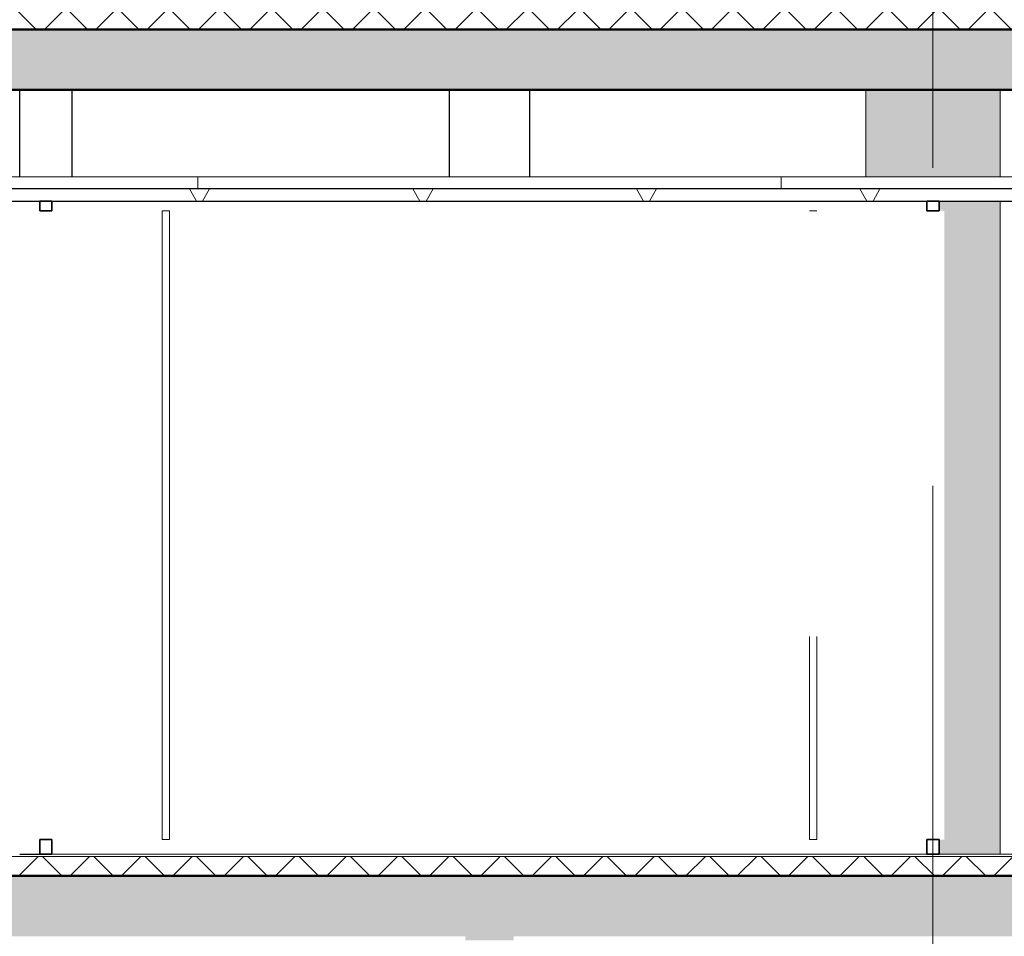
# Model space of a CAD drawing. Extents: x 50445 to 145605, y -10968 to 41989.
# Tile 291 of 338: x 103921 to 107991, y 11847 to 15637. Entities that reach past the tile are written whole.
import ezdxf

# ---------------------------------------------------------------- set-up
doc = ezdxf.new("R2010")
doc.units = 0
doc.header["$LTSCALE"] = 414.30304
doc.header["$MEASUREMENT"] = 0
doc.linetypes.add('stramien', pattern=[22.225, 12.7, -3.175, 3.175, -3.175])
doc.layers.get('0').update_dxf_attribs({"linetype": 'CONTINUOUS'})
for name, color, linetype, lineweight in [('A-CLNG-PATT', 5, 'CONTINUOUS', 25), ('A-CLNG-SUSP', 5, 'CONTINUOUS', 25), ('A-DETL', 5, 'CONTINUOUS', 18), ('A-FLOR-OTLN', 6, 'CONTINUOUS', 18), ('A-FLOR-PATT', 8, 'CONTINUOUS', 50), ('A-GENM', 6, 'CONTINUOUS', 18), ('A-GLAZ-CWMG', 3, 'CONTINUOUS', 18), ('I-WALL', 2, 'CONTINUOUS', 25), ('S-COLS', 6, 'CONTINUOUS', 18), ('S-GRID', 1, 'CONTINUOUS', 18)]:
    doc.layers.add(name, color=color, linetype=linetype, lineweight=lineweight)
pattern_1 = [(45, (114825.1, 10064.78), (-106.066, 106.066), []), (135, (114825.1, 10064.78), (-106.066, -106.066), [])]

# ---------------------------------------------------------------- blocks, each defined once
blk = doc.blocks.new('42_KA leemstuc betonkolomafwerking - Type-V61-plotview doorsnede C C  -  1 op 100')
at = {"layer": 'A-GENM'}
h = blk.add_hatch(color=256, dxfattribs=at)
h.paths.add_polyline_path([(26541.6, 11520), (26793.6, 11520), (26793.6, 14220), (26541.6, 14220), (26541.6, 14180), (26564.1, 14180), (26564.1, 11580), (26541.6, 11580)], flags=0)
h.paths.add_polyline_path([(26793.6, 14320), (26793.6, 14680), (26239.6, 14680), (26239.6, 14320), (26577.9, 14320)], flags=0)
for p, q in [((26239.6, 14680), (26239.6, 14320)), ((26793.6, 14680), (26793.6, 14320)), ((26793.6, 14220), (26793.6, 11520)), ((26541.6, 11520), (26793.6, 11520))]:
    blk.add_line(p, q, dxfattribs=at)
blk = doc.blocks.new('Rectangular Mullion - 22_interline_plint 40x50-7402991-plotview doorsnede C C  -  1 op 100')
at = {"layer": 'A-GLAZ-CWMG', "lineweight": 35}
for p, q in [((26541.6, 14220), (26491.6, 14220)), ((26491.6, 14220), (26491.6, 14180)), ((26541.6, 14180), (26541.6, 14220)), ((26491.6, 14180), (26541.6, 14180))]:
    blk.add_line(p, q, dxfattribs=at)
blk = doc.blocks.new('Rectangular Mullion - 22_interline_plint 40x50-6697887-plotview doorsnede C C  -  1 op 100')
at = {"layer": 'A-GLAZ-CWMG'}
blk.add_line((26020.8, 14180), (26035.8, 14180), dxfattribs=at)
blk = doc.blocks.new('Rectangular Mullion - 22_interline_plint 60x50-7402435-plotview doorsnede C C  -  1 op 100')
at = {"layer": 'A-GLAZ-CWMG'}
blk.add_line((24615.6, 11520), (26020.8, 11520), dxfattribs=at)
blk = doc.blocks.new('Rectangular Mullion - 22_interline_plint 40x50-7402436-plotview doorsnede C C  -  1 op 100')
at = {"layer": 'A-GLAZ-CWMG'}
blk.add_line((26005.8, 14180), (26020.8, 14180), dxfattribs=at)
blk = doc.blocks.new('Rectangular Mullion - 22_interline_plint 60x50-6697889-plotview doorsnede C C  -  1 op 100')
at = {"layer": 'A-GLAZ-CWMG'}
blk.add_line((26020.8, 11520), (26491.6, 11520), dxfattribs=at)
blk = doc.blocks.new('Rectangular Mullion - 22_interline_95x30-6695941-plotview doorsnede C C  -  1 op 100')
at = {"layer": 'A-GLAZ-CWMG'}
for p, q in [((26005.8, 12420), (26005.8, 11580)), ((26035.8, 11580), (26035.8, 12420)), ((26035.8, 11580), (26005.8, 11580))]:
    blk.add_line(p, q, dxfattribs=at)
blk = doc.blocks.new('Rectangular Mullion - 22_interline_95x30-6696592-plotview doorsnede C C  -  1 op 100')
at = {"layer": 'A-GLAZ-CWMG'}
for p, q in [((23330.6, 14180), (23360.6, 14180)), ((23330.6, 14180), (23330.6, 13320)), ((23360.6, 13320), (23360.6, 14180))]:
    blk.add_line(p, q, dxfattribs=at)
blk = doc.blocks.new('Rectangular Mullion - 22_interline_95x30-6695940-plotview doorsnede C C  -  1 op 100')
at = {"layer": 'A-GLAZ-CWMG'}
for p, q in [((23330.6, 13320), (23330.6, 12420)), ((23360.6, 12420), (23360.6, 13320))]:
    blk.add_line(p, q, dxfattribs=at)
blk = doc.blocks.new('Rectangular Mullion - 22_interline_plint 40x50-7402709-plotview doorsnede C C  -  1 op 100')
at = {"layer": 'A-GLAZ-CWMG', "lineweight": 35}
for p, q in [((22874.8, 14220), (22824.8, 14220)), ((22824.8, 14220), (22824.8, 14180)), ((22874.8, 14180), (22874.8, 14220)), ((22824.8, 14180), (22874.8, 14180))]:
    blk.add_line(p, q, dxfattribs=at)
blk = doc.blocks.new('Rectangular Mullion - 22_interline_plint 60x50-7402710-plotview doorsnede C C  -  1 op 100')
at = {"layer": 'A-GLAZ-CWMG', "lineweight": 35}
for p, q in [((22874.8, 11580), (22824.8, 11580)), ((22824.8, 11580), (22824.8, 11520)), ((22874.8, 11520), (22874.8, 11580)), ((22824.8, 11520), (22874.8, 11520))]:
    blk.add_line(p, q, dxfattribs=at)
blk = doc.blocks.new('Rectangular Mullion - 22_interline_plint 60x50-7402412-plotview doorsnede C C  -  1 op 100')
at = {"layer": 'A-GLAZ-CWMG'}
blk.add_line((22874.8, 11520), (23345.6, 11520), dxfattribs=at)
blk = doc.blocks.new('Rectangular Mullion - 22_interline_plint 60x50-7403008-plotview doorsnede C C  -  1 op 100')
at = {"layer": 'A-GLAZ-CWMG', "lineweight": 35}
for p, q in [((26541.6, 11580), (26491.6, 11580)), ((26491.6, 11580), (26491.6, 11520)), ((26541.6, 11520), (26541.6, 11580)), ((26491.6, 11520), (26541.6, 11520))]:
    blk.add_line(p, q, dxfattribs=at)
blk = doc.blocks.new('Rectangular Mullion - 22_interline_plint 60x50-7402438-plotview doorsnede C C  -  1 op 100')
at = {"layer": 'A-GLAZ-CWMG'}
blk.add_line((23345.6, 11520), (24615.6, 11520), dxfattribs=at)
blk = doc.blocks.new('3073_04 constructie_abt_export 08-11-2012_rvt-1-plotview doorsnede C C  -  1 op 100')
at = {"layer": 'A-FLOR-PATT', "lineweight": 18}
h = blk.add_hatch(color=7, dxfattribs=at)
h.paths.add_polyline_path([(23238.4, 14680), (43366.6, 14680), (43366.6, 14930), (4116.6, 14930), (4116.6, 14680), (22681.8, 14680)], flags=0)
h.paths.add_polyline_path([(48284.6, 14680), (53211.6, 14680), (53211.6, 14930), (48166.6, 14930), (48166.6, 14680)], flags=0)
h = blk.add_hatch(color=7, dxfattribs=at)
h.paths.add_polyline_path([(54166.6, 11180), (54166.6, 11430), (37166.6, 11430), (37166.6, 11180), (53293.9, 11180)], flags=0)
h.paths.add_polyline_path([(4366.6, 11180), (32366.6, 11180), (32366.6, 11430), (4366.6, 11430)], flags=0)
at = {"layer": 'S-COLS', "lineweight": 5}
h = blk.add_hatch(color=256, dxfattribs=at)
h.paths.add_polyline_path([(24783.6, 9120), (24783.6, 10720), (24583.6, 10720), (24583.6, 9120)], flags=0)
h.paths.add_polyline_path([(24583.6, 11163.2), (24783.6, 11163.2), (24783.6, 11180), (24583.6, 11180)], flags=0)
at = {"layer": 'A-FLOR-OTLN', "color": 90, "lineweight": 50}
for p, q in [((43366.6, 14930), (4116.6, 14930)), ((4366.6, 14680), (43366.6, 14680)), ((32366.6, 11430), (4366.6, 11430))]:
    blk.add_line(p, q, dxfattribs=at)

msp = doc.modelspace()

# ---------------------------------------------------------------- hatches: boundary and pattern name
at = {"layer": 'A-CLNG-PATT', "lineweight": 18}
h = msp.add_hatch(dxfattribs=at)
h.set_pattern_fill('FP_21', color=256, angle=150, style=0, pattern_type=2)
h.set_pattern_definition([(60, (114825.1, 10064.8), (-692.82, 400), []), (120, (114825.1, 10064.8), (-692.82, -400), [])])
h.paths.add_polyline_path([(104418, 14887.2), (112568.1, 14887.2), (112568.1, 14937.2), (86324.1, 14937.2), (86324.1, 14887.2), (103861.4, 14887.2)], flags=0)
h.paths.add_polyline_path([(134568.5, 14887.2), (134568.5, 14937.2), (129646.1, 14937.2), (129646.1, 14887.2), (134473.4, 14887.2)], flags=0)
h.paths.add_polyline_path([(124245.6, 14887.2), (124245.6, 14937.2), (120127.9, 14937.2), (120127.9, 14887.2), (123341.7, 14887.2)], flags=0)
h.paths.add_polyline_path([(119391.9, 14887.2), (119391.9, 14937.2), (119376.1, 14937.2), (119376.1, 14887.2)], flags=0)
at = {"layer": 'A-FLOR-PATT', "lineweight": 18}
h = msp.add_hatch(dxfattribs=at)
h.set_pattern_fill('FP_6', color=256, angle=135, style=0, pattern_type=2)
h.set_pattern_definition(pattern_1)
h.paths.add_polyline_path([(108870.6, 15597.2), (124314.2, 15597.2), (124314.2, 15677.2), (85546.1, 15677.2), (85546.1, 15597.2), (107757.4, 15597.2)], flags=0)
h.paths.add_polyline_path([(135366.1, 15597.2), (135365.8, 15677.2), (129430.2, 15677.2), (129430.2, 15597.2), (135030, 15597.2)], flags=0)
h = msp.add_hatch(dxfattribs=at)
h.set_pattern_fill('FP_6', color=256, angle=135, style=0, pattern_type=2)
h.set_pattern_definition(pattern_1)
h.paths.add_polyline_path([(106644.3, 12097.2), (113313.4, 12097.2), (113313.4, 12177.2), (85546.1, 12177.2), (85546.1, 12097.2), (105531.1, 12097.2)], flags=0)
h.paths.add_polyline_path([(135366.1, 12097.2), (135365.8, 12177.2), (118429.4, 12177.2), (118429.4, 12097.2), (134473.4, 12097.2)], flags=0)

# ---------------------------------------------------------------- linework, layer by layer
at = {"layer": 'A-CLNG-SUSP'}
for p, q in [((112568.1, 14937.2), (86324.1, 14937.2)), ((86324.1, 14887.2), (112568.1, 14887.2))]:
    msp.add_line(p, q, dxfattribs=at)
at = {"layer": 'A-DETL', "linetype": 'stramien'}
msp.add_line((137516.8, 12187.2), (76916.8, 12187.2), dxfattribs=at)
at = {"layer": 'A-FLOR-OTLN', "lineweight": 50}
for p, q in [((85296.1, 15597.2), (124314.2, 15597.2)), ((85546.1, 12097.2), (113313.4, 12097.2))]:
    msp.add_line(p, q, dxfattribs=at)
at = {"layer": 'A-FLOR-OTLN'}
for p, q in [((113313.4, 12177.2), (96806.1, 12177.2)), ((103921.1, 12187.2), (103921.1, 12187.2)), ((107973.1, 12187.2), (112909.1, 12187.2))]:
    msp.add_line(p, q, dxfattribs=at)
at = {"layer": 'A-GENM'}
for p, q in [((99735.1, 14987.2), (104657.6, 14987.2)), ((104657.6, 14987.2), (107068.3, 14987.2)), ((104657.6, 14937.2), (104657.6, 14987.2)), ((107068.3, 14987.2), (108323.9, 14987.2)), ((107068.3, 14937.2), (107068.3, 14987.2))]:
    msp.add_line(p, q, dxfattribs=at)
at = {"layer": 'I-WALL'}
for p, q in [((103921.1, 14987.2), (103921.1, 15347.2)), ((104136.1, 15347.2), (104136.1, 14987.2)), ((105697, 14987.2), (105697, 15347.2)), ((106028.6, 15347.2), (106028.6, 14987.2)), ((103921.1, 12187.2), (104004.3, 12187.2))]:
    msp.add_line(p, q, dxfattribs=at)
at = {"layer": 'S-GRID', "linetype": 'stramien'}
msp.add_line((107696.1, -9967.8), (107696.1, 31258.5), dxfattribs=at)

# ---------------------------------------------------------------- block references
at = {"lineweight": 5}
msp.add_blockref('3073_04 constructie_abt_export 08-11-2012_rvt-1-plotview doorsnede C C  -  1 op 100', (81179.5, 667.2), dxfattribs=at)
at = {"layer": 'A-GENM'}
msp.add_blockref('42_KA leemstuc betonkolomafwerking - Type-V61-plotview doorsnede C C  -  1 op 100', (81179.5, 667.2), dxfattribs=at)
at = {"layer": 'A-GLAZ-CWMG'}
for name, p in [('Rectangular Mullion - 22_interline_plint 40x50-7402709-plotview doorsnede C C  -  1 op 100', (81179.5, 667.2)), ('Rectangular Mullion - 22_interline_plint 40x50-7402991-plotview doorsnede C C  -  1 op 100', (81179.5, 667.2)), ('Rectangular Mullion - 22_interline_95x30-6696592-plotview doorsnede C C  -  1 op 100', (81179.5, 667.2)), ('Rectangular Mullion - 22_interline_plint 40x50-7402436-plotview doorsnede C C  -  1 op 100', (81179.5, 667.2)), ('Rectangular Mullion - 22_interline_plint 40x50-6697887-plotview doorsnede C C  -  1 op 100', (81179.5, 667.2)), ('Rectangular Mullion - 22_interline_95x30-6695940-plotview doorsnede C C  -  1 op 100', (81179.5, 667.2)), ('Rectangular Mullion - 22_interline_95x30-6695941-plotview doorsnede C C  -  1 op 100', (78504.3, 667.2)), ('Rectangular Mullion - 22_interline_95x30-6695941-plotview doorsnede C C  -  1 op 100', (81179.5, 667.2)), ('Rectangular Mullion - 22_interline_plint 60x50-7402710-plotview doorsnede C C  -  1 op 100', (81179.5, 667.2)), ('Rectangular Mullion - 22_interline_plint 60x50-7403008-plotview doorsnede C C  -  1 op 100', (81179.5, 667.2)), ('Rectangular Mullion - 22_interline_plint 60x50-7402412-plotview doorsnede C C  -  1 op 100', (81179.5, 667.2)), ('Rectangular Mullion - 22_interline_plint 60x50-7402438-plotview doorsnede C C  -  1 op 100', (81179.5, 667.2)), ('Rectangular Mullion - 22_interline_plint 60x50-7402435-plotview doorsnede C C  -  1 op 100', (81179.5, 667.2)), ('Rectangular Mullion - 22_interline_plint 60x50-6697889-plotview doorsnede C C  -  1 op 100', (81179.5, 667.2))]:
    msp.add_blockref(name, p, dxfattribs=at)

doc.saveas('drawing.dxf')
